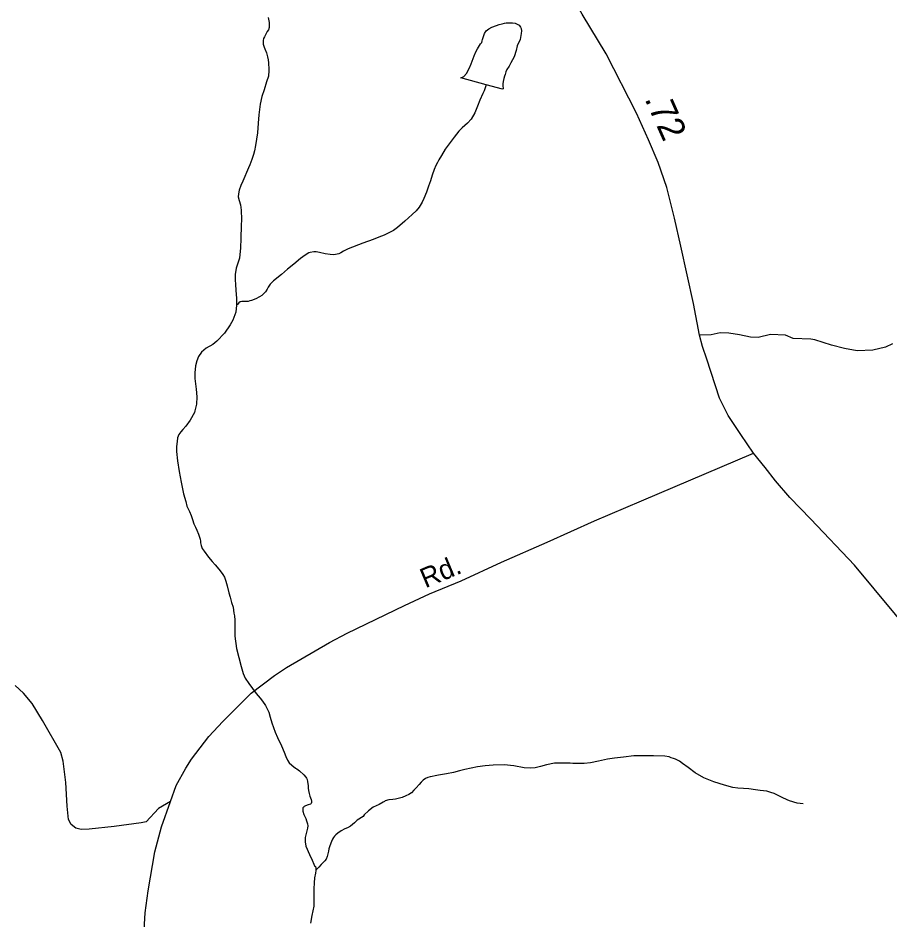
# Model space of a CAD drawing. Extents: x 2220236 to 2384410, y 720751 to 894131.
# Drawn here: x 2284074 to 2288279, y 823771 to 828121 of the extents above; entities that cross this region are included whole.
import ezdxf

# ---------------------------------------------------------------- set-up
doc = ezdxf.new("R2010")
doc.units = 0
doc.layers.add('Default', color=7, linetype='Continuous')

msp = doc.modelspace()

# ---------------------------------------------------------------- linework, layer by layer
at = {"layer": 'Default'}
for points in [[(2287620.5, 826022.7), (2287558.7, 826112.3), (2287497.8, 826204.6), (2287457.2, 826288.1), (2287395.2, 826476), (2287374.4, 826536.3), (2287360.5, 826591.9), (2287330.4, 826744.9), (2287270.1, 827020.7), (2287240, 827155.2), (2287201.8, 827303.5), (2287160.1, 827424), (2287113.8, 827533), (2287056.4, 827661.9), (2286909.8, 827948.4), (2286794, 828139.2), (2286704.5, 828298.2), (2286590.9, 828487.1), (2286485.3, 828652.1), (2286388.8, 828810.1), (2286296.1, 828930.6), (2286187.2, 829069.7), (2285938.2, 829361.7)], [(2285279.9, 828123.2), (2285285, 828099.4), (2285284.8, 828091.2), (2285284.9, 828081.4), (2285285.1, 828074.8), (2285281.3, 828063.4), (2285275.2, 828055.4), (2285271.5, 828048.9), (2285265.3, 828036.5), (2285261.6, 828031), (2285257.5, 828022.9), (2285255.9, 828012.1), (2285255.9, 827995.1), (2285259.9, 827980.9), (2285264.3, 827972), (2285272.1, 827952.8), (2285276.3, 827934.6), (2285279.6, 827919.2), (2285281.3, 827905), (2285281.7, 827894.5), (2285282.8, 827883), (2285283.1, 827867.3), (2285281.3, 827841.1), (2285271.8, 827812.7), (2285259.9, 827775.3), (2285250, 827742.7), (2285240.7, 827705.1), (2285234.7, 827654.4), (2285231.3, 827614.1), (2285228, 827566.7), (2285218.6, 827506.2), (2285214.1, 827480), (2285208.8, 827462.1), (2285200.8, 827438.6), (2285191, 827412.6), (2285185.5, 827398), (2285157.9, 827333.6), (2285148.3, 827313.5), (2285140.3, 827291.3), (2285136.3, 827273.4), (2285134.7, 827258), (2285140.9, 827241.5), (2285147, 827220), (2285149.1, 827193.7), (2285151.5, 827150.1), (2285149.9, 827119.9), (2285148.6, 827057.6), (2285147, 827013.4), (2285141.4, 826963.3), (2285125.6, 826915.4), (2285120.4, 826883.4), (2285120.2, 826857.2), (2285122.4, 826837.4), (2285124.7, 826807.2), (2285127.2, 826769.4), (2285127.5, 826737.3), (2285127.5, 826736.6)], [(2286331.9, 827799), (2286209, 827833.3), (2286222.9, 827839.6), (2286236.6, 827853.4), (2286250.3, 827880), (2286258.2, 827899.5), (2286273.8, 827937.9), (2286281.7, 827958.1), (2286288.9, 827972.7), (2286303.2, 827996.3), (2286309.6, 828002.8), (2286312.7, 828010.9), (2286313.2, 828018.1), (2286322.9, 828046.8), (2286330.7, 828058.7), (2286344.7, 828069.3), (2286358.7, 828077.2), (2286380.5, 828084.9), (2286394.3, 828089.6), (2286407.8, 828092.6), (2286419.4, 828096.3), (2286428.3, 828097.7), (2286440.4, 828098.4), (2286451.9, 828098.2), (2286458.5, 828098.1), (2286470.6, 828096.2), (2286480.3, 828091.7), (2286490.4, 828085.9), (2286497.4, 828077.6), (2286500.5, 828070), (2286501.3, 828059.5), (2286499.4, 828046.4), (2286495.2, 828017.6), (2286481.4, 827986.1), (2286475.7, 827963.9), (2286465.9, 827933.9), (2286450.2, 827905.4), (2286442, 827889.2), (2286430.8, 827872.3), (2286426.3, 827861.6), (2286422.1, 827848.6), (2286419.7, 827840.4), (2286416.8, 827829), (2286412.9, 827815.3), (2286411, 827802.9), (2286411.1, 827791.4), (2286413.3, 827784.8), (2286412.5, 827779.9), (2286409.5, 827777.7), (2286331.9, 827799)], [(2286331.9, 827799), (2286321.5, 827770.3), (2286315.6, 827756.6), (2286301.5, 827724.8), (2286290.1, 827696.5), (2286276.3, 827664), (2286258.6, 827633.8), (2286240.8, 827613.9), (2286215.1, 827591.5), (2286199, 827575.4), (2286177.4, 827547), (2286134.3, 827488.8), (2286116.2, 827458), (2286102.7, 827436.4), (2286096.8, 827424), (2286089, 827410.4), (2286080.7, 827389.9), (2286071, 827363.9), (2286063.2, 827336.2), (2286053.5, 827310.1), (2286044, 827281.8), (2286030.3, 827249.9), (2286022.4, 827233.7), (2286008.8, 827209.4), (2285994.3, 827191.6), (2285974.9, 827173.3), (2285939.5, 827141.9), (2285903.7, 827110.8), (2285883.7, 827096.5), (2285839.6, 827073.5), (2285814.2, 827063.5), (2285786.1, 827053.3), (2285736.2, 827034.6), (2285666.1, 827007.5), (2285642.6, 826996.5), (2285630.3, 826989.3), (2285620.7, 826984.5), (2285612.7, 826981.4), (2285596, 826979.5), (2285578.9, 826979.8), (2285554.7, 826983.6), (2285528, 826990.7), (2285511, 826992.7), (2285500.8, 826992.9), (2285482.7, 826990.7), (2285476.8, 826988.5), (2285458.8, 826977.4), (2285435.2, 826960.5), (2285403.5, 826934.3), (2285373.8, 826909.3), (2285343.7, 826883.7), (2285306, 826853.3), (2285290.3, 826837.2), (2285280.2, 826822.7), (2285274.7, 826812.9), (2285266.6, 826801), (2285257.5, 826790.3), (2285248.8, 826782.3), (2285238.8, 826776), (2285220.9, 826766.5), (2285199.8, 826758.7), (2285191.2, 826756.6), (2285183.3, 826754.2), (2285177.1, 826753.6), (2285162.3, 826753.9), (2285153.1, 826754.1), (2285145.2, 826751.7), (2285139.2, 826747.9), (2285133.5, 826741.4), (2285127.5, 826736.6)], [(2285127.5, 826736.6), (2285123.5, 826702.9), (2285109.3, 826663.9), (2285096, 826641.2), (2285068.6, 826601.7), (2285032.7, 826562.1), (2285013.3, 826546.1), (2284981.5, 826528.1), (2284958.1, 826508.9), (2284944.3, 826488.5), (2284935.3, 826468.4), (2284930.2, 826442.9), (2284926.2, 826409.5), (2284926.7, 826383.3), (2284933.1, 826331.3), (2284935.3, 826293.6), (2284933.9, 826259.2), (2284926.4, 826225.9), (2284924.3, 826219.3), (2284904.4, 826181), (2284882.9, 826153), (2284868.8, 826136.8), (2284859, 826124.6), (2284848.9, 826112.7), (2284843.3, 826097), (2284841.3, 826078.4), (2284837.5, 826054.5), (2284838, 826030.9), (2284842.6, 825984.9), (2284850.8, 825934.5), (2284861.2, 825882.8), (2284872.2, 825826.8), (2284883.2, 825789.5), (2284888.3, 825767.5)], [(2288290.4, 826549.9), (2288256.4, 826533.6), (2288196.6, 826519.1), (2288120.7, 826516.2), (2288058.6, 826527.7), (2287996.5, 826543.2), (2287916.2, 826568.3), (2287896.3, 826572.1), (2287812.2, 826575.4), (2287774.2, 826591), (2287702, 826594.3), (2287642.4, 826579.7), (2287606.4, 826581.5), (2287552.3, 826593), (2287502.2, 826600.5), (2287460.3, 826602.1), (2287416.3, 826593.6), (2287360.5, 826591.9)], [(2284675.3, 823610.6), (2284686.8, 823805.3), (2284700.7, 823912), (2284733.2, 824099.7), (2284765.6, 824220.2), (2284808.4, 824343.1), (2284836.2, 824419.6), (2284882.6, 824503), (2284910.4, 824547), (2284993.8, 824656), (2285060.9, 824727.8), (2285197.4, 824865.5), (2285310.5, 824950.6), (2285368.3, 824989.2), (2285575, 825109), (2285660.5, 825153.6), (2285937.2, 825288.3), (2286058.7, 825343.3), (2286210, 825406.8), (2286405, 825496.5), (2286625.9, 825592.7), (2286853, 825696.7), (2287080, 825792.8), (2287620.5, 826022.7)], [(2288400.5, 825129.9), (2288108, 825481.8), (2287896.5, 825704.5), (2287796.5, 825807.9), (2287727, 825889), (2287676.1, 825953.9), (2287620.5, 826022.7)], [(2284888.3, 825767.5), (2284900.2, 825741), (2284908.7, 825721.1), (2284914.8, 825702), (2284921, 825681.5), (2284929.2, 825665.6), (2284935.4, 825651.7), (2284943.6, 825631.8), (2284947.6, 825621.9), (2284951.6, 825607.7), (2284953.1, 825598.8), (2284953.8, 825589.6), (2284956.5, 825577.4), (2284962.2, 825563.2), (2284972, 825549.9), (2284992.4, 825521.6), (2285010.7, 825499.9), (2285024.8, 825484.2), (2285034.7, 825472.5), (2285049.1, 825454.2), (2285061.2, 825436.5), (2285069.5, 825424.9), (2285075.3, 825404.4), (2285081.7, 825383), (2285089.9, 825349), (2285096.4, 825328.6), (2285102.4, 825302.9), (2285110.4, 825279.1), (2285114.8, 825251.1), (2285116.8, 825238.6), (2285119, 825217.2), (2285119.3, 825187.1), (2285119.7, 825159.2), (2285120, 825139.5), (2285128, 825080.9), (2285149.1, 824993.6), (2285159.6, 824959.9), (2285169.6, 824937.4), (2285186.1, 824911.8), (2285204, 824887.5), (2285222.5, 824864.1), (2285240.7, 824840.1), (2285252.6, 824825.8), (2285266.9, 824805.8), (2285283.3, 824772.7), (2285289.3, 824748.9), (2285297.6, 824722.5), (2285314.1, 824676.9), (2285324.4, 824650.5), (2285344.9, 824610.7), (2285356.7, 824580.9), (2285365.1, 824559.4), (2285373.3, 824541.2), (2285381.5, 824529.6), (2285393.4, 824517.2), (2285411.5, 824503.7), (2285417.7, 824499.3), (2285431.6, 824490.2), (2285452.5, 824471.7), (2285462.1, 824460), (2285464.6, 824455), (2285467.8, 824448.4), (2285470.2, 824438.5), (2285472.1, 824418.8), (2285472.8, 824407.3), (2285474.2, 824395.8), (2285477.2, 824381.6), (2285480.9, 824368.4), (2285487.1, 824351.9), (2285488.9, 824344.7), (2285489.1, 824338.1), (2285486.7, 824333.2), (2285483.4, 824330), (2285473.1, 824326), (2285459.2, 824322.3), (2285454.3, 824319.1), (2285451.2, 824315.9), (2285447.6, 824311.7), (2285446.5, 824307.8), (2285447.6, 824296.3), (2285451.5, 824279.8), (2285461.6, 824260), (2285465.6, 824250), (2285469.9, 824234.2), (2285470.7, 824225.3), (2285470.1, 824213.9), (2285464.5, 824194.3), (2285458.4, 824168.2), (2285458.3, 824147.5), (2285461.4, 824127.8), (2285479.3, 824086.4), (2285491.5, 824059.9), (2285499.6, 824040.1), (2285503.8, 824032.8), (2285507.6, 824028.4), (2285509.7, 824020.2), (2285509.9, 824012)], [(2284808.4, 824343.1), (2284750.5, 824308.3), (2284691.4, 824245.1), (2284667.5, 824238.8), (2284537.8, 824221.7), (2284416, 824208.6), (2284378, 824208.2), (2284351.9, 824213.9), (2284329.9, 824231.8), (2284317.4, 824255), (2284310.4, 824319.9), (2284303.5, 824433.5), (2284291.9, 824537.8), (2284280.3, 824579.5), (2284192.3, 824732.5), (2284141.3, 824815.9), (2284099.6, 824864.6), (2284060.3, 824901.7)], [(2287860, 824331.6), (2287831.8, 824333.8), (2287793.7, 824345.1), (2287783.6, 824351.2), (2287775.8, 824353), (2287765.7, 824358.8), (2287749.8, 824366.7), (2287733.3, 824374.3), (2287719.6, 824380.4), (2287703.3, 824386.4), (2287685.4, 824392.6), (2287669.4, 824393.6), (2287653.3, 824395.6), (2287629.5, 824399.4), (2287597.4, 824403.3), (2287571.5, 824404.8), (2287545.3, 824407), (2287521.5, 824410.8), (2287481, 824420.5), (2287429.2, 824438), (2287381.1, 824457), (2287338.6, 824480.8), (2287304.7, 824507.1), (2287278.5, 824526.3), (2287264.3, 824536.5), (2287254.3, 824542.6), (2287244.2, 824546.1), (2287234.1, 824550.2), (2287224, 824553.7), (2287214.3, 824558.2), (2287193, 824561.9), (2287138.3, 824563), (2287082.2, 824562.6), (2287044.1, 824562.4), (2286994.1, 824556.2), (2286950.4, 824551.2), (2286916.2, 824547), (2286872.4, 824536.4), (2286834.8, 824528.3), (2286804.6, 824526.3), (2286762.6, 824525.6), (2286748.5, 824525.9), (2286736.7, 824527.7), (2286710.8, 824527.6), (2286696.7, 824526.9), (2286660.6, 824527), (2286622.8, 824519.6), (2286593.1, 824512), (2286567, 824505), (2286547, 824503.8), (2286514.9, 824505.4), (2286464.9, 824515.3), (2286417.8, 824519.6), (2286364.9, 824518.4), (2286326.8, 824514.3), (2286289, 824509.1), (2286259.3, 824503.2), (2286229, 824497.3), (2286203.3, 824490.6), (2286173.3, 824482), (2286139.4, 824476.2), (2286101.2, 824469.7), (2286085.4, 824465.8), (2286071.6, 824463.8), (2286061.7, 824461.4), (2286049.5, 824457.7), (2286039.5, 824453), (2286027.6, 824445), (2286017.9, 824435.4), (2286007.8, 824424.8), (2285994, 824408.6), (2285982.3, 824396.8), (2285970.6, 824384.5), (2285958.3, 824376.6), (2285944.3, 824370.3), (2285926.8, 824362.5), (2285894.8, 824354.3), (2285880.7, 824352), (2285862.6, 824350), (2285844.8, 824345.5), (2285840.5, 824343), (2285835.1, 824339.1), (2285814.9, 824328.7), (2285787.1, 824314.5), (2285763.1, 824297), (2285743.4, 824278.7), (2285737.3, 824270.6), (2285709.7, 824252.2), (2285695.7, 824240.3), (2285676.6, 824224.3), (2285662, 824215.5), (2285650.1, 824210.1), (2285631.2, 824200.7), (2285616.2, 824189.5), (2285606.5, 824181.5), (2285600.5, 824175.1), (2285594.5, 824169.3)], [(2285594.5, 824169.3), (2285590.4, 824161.2), (2285584.6, 824149.2), (2285576.9, 824128.7), (2285573, 824115), (2285571.1, 824102.5), (2285564.4, 824077.4), (2285559.2, 824064.4), (2285553.5, 824057), (2285549.4, 824053.1), (2285535.7, 824038.7), (2285523.6, 824026.5), (2285517.9, 824020), (2285509.9, 824012)], [(2285509.9, 824012), (2285509.9, 824010.3), (2285508.3, 823996.6), (2285504.2, 823974.4), (2285502.4, 823949.8), (2285500.5, 823922), (2285500.9, 823892.4), (2285500.9, 823863.9), (2285499.4, 823838.4), (2285489.9, 823792), (2285483.9, 823756)]]:
    msp.add_lwpolyline(points, dxfattribs=at)

# ---------------------------------------------------------------- texts
for s, height, rotation, p in [('.72', 125, 293.9712, (2287093.9, 827731.4)), ('Rd.', 95, 22.7679, (2286037.9, 825370.2))]:
    msp.add_text(s, height=height, rotation=rotation, dxfattribs=at).set_placement(p)

doc.saveas('drawing.dxf')
